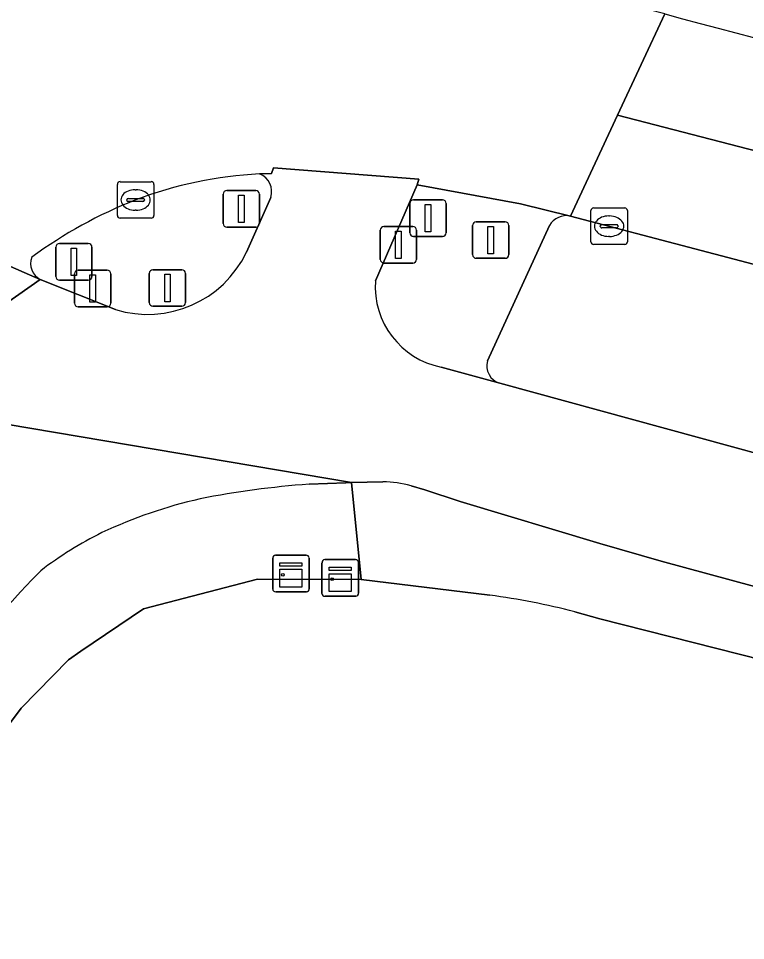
# Model space of a CAD drawing. Extents: x 157692 to 159674, y 381452 to 383291.
# Drawn here: x 157908.86 to 157928.74, y 382204.05 to 382229.29 of the extents above; entities that cross this region are included whole.
import ezdxf

# ---------------------------------------------------------------- set-up
doc = ezdxf.new("R2010")
doc.units = 0
for name, color, linetype in [('IMGEO_Berm_groen', 7, 'Continuous'), ('IMGEO_Drukknoppaal', 7, 'Continuous'), ('IMGEO_Erf', 7, 'Continuous'), ('IMGEO_Fietspad_gesloten', 7, 'Continuous'), ('IMGEO_Kast', 7, 'Continuous'), ('IMGEO_Kolk', 7, 'Continuous'), ('IMGEO_Rijbaan_lokaal_open', 7, 'Continuous'), ('IMGEO_Rijbaan_regionaal_gesloten', 7, 'Continuous'), ('IMGEO_Verkeersbordpaal', 7, 'Continuous'), ('IMGEO_Verkeerseiland_groen', 7, 'Continuous'), ('IMGEO_Verkeersregelinstallatiepaal', 7, 'Continuous'), ('IMGEO_Voetpad_open', 7, 'Continuous')]:
    doc.layers.add(name, color=color, linetype=linetype)

msp = doc.modelspace()

# ---------------------------------------------------------------- linework, layer by layer
at = {"layer": 'IMGEO_Berm_groen'}
for points in [[(157934.161, 382221.193), (157923.952, 382223.88)], [(157923.377, 382223.622), (157921.687, 382219.916)], [(157922.018, 382219.304), (157931.089, 382216.819), (157938.808, 382214.974), (157953.925, 382211.538)]]:
    msp.add_lwpolyline(points, dxfattribs=at)
for centre, radius, start, end in [((158041.526, 382654.614), 440.477, 254.8669, 259.05393), ((157923.848, 382223.342), 0.548, 79.083, 149.2482), ((157922.159, 382219.776), 0.492, 163.4084, 253.405)]:
    msp.add_arc(centre, radius, start, end, dxfattribs=at)
at = {"layer": 'IMGEO_Drukknoppaal'}
for p, q in [((157918.852, 382223.592), (157919.642, 382223.592)), ((157919.642, 382223.592), (157918.852, 382223.592)), ((157918.752, 382222.692), (157918.752, 382223.492)), ((157918.752, 382223.492), (157918.752, 382222.692)), ((157919.742, 382223.492), (157919.742, 382222.692)), ((157919.742, 382222.692), (157919.742, 382223.492)), ((157919.642, 382222.592), (157918.852, 382222.592)), ((157918.852, 382222.592), (157919.642, 382222.592)), ((157910.49, 382222.395), (157911.28, 382222.395)), ((157911.28, 382222.395), (157910.49, 382222.395)), ((157910.39, 382221.495), (157910.39, 382222.295)), ((157910.39, 382222.295), (157910.39, 382221.495)), ((157911.38, 382222.295), (157911.38, 382221.495)), ((157911.38, 382221.495), (157911.38, 382222.295)), ((157911.28, 382221.395), (157910.49, 382221.395)), ((157910.49, 382221.395), (157911.28, 382221.395))]:
    msp.add_line(p, q, dxfattribs=at)
for points in [[(157919.172, 382223.467), (157919.322, 382223.467), (157919.322, 382222.717), (157919.172, 382222.717), (157919.172, 382223.467)], [(157910.81, 382222.27), (157910.96, 382222.27), (157910.96, 382221.52), (157910.81, 382221.52), (157910.81, 382222.27)]]:
    msp.add_lwpolyline(points, dxfattribs=at)
for centre, start, end in [((157918.852, 382223.492), 90, 180), ((157918.852, 382223.492), 90, 180), ((157919.642, 382223.492), 0, 90), ((157919.642, 382223.492), 360, 90), ((157918.852, 382222.692), 180, 270), ((157918.852, 382222.692), 180, 270), ((157919.642, 382222.692), 270, 0), ((157919.642, 382222.692), 270, 0), ((157910.49, 382222.295), 90, 180), ((157910.49, 382222.295), 90, 180), ((157911.28, 382222.295), 0, 90), ((157911.28, 382222.295), 360, 90), ((157910.49, 382221.495), 180, 270), ((157910.49, 382221.495), 180, 270), ((157911.28, 382221.495), 270, 0), ((157911.28, 382221.495), 270, 0)]:
    msp.add_arc(centre, 0.1, start, end, dxfattribs=at)
at = {"layer": 'IMGEO_Erf'}
for points in [[(157921.747, 382213.498), (157918.23, 382213.933), (157915.395, 382213.943), (157912.276, 382213.126), (157910.565, 382211.964), (157910.225, 382211.733), (157908.933, 382210.407), (157907.986, 382209.159), (157906.17, 382205.936), (157888.668, 382169.476)], [(157948.619, 382207.198), (157936.229, 382209.939), (157924.759, 382212.849), (157924.075, 382213.043)]]:
    msp.add_lwpolyline(points, dxfattribs=at)
msp.add_arc((157919.378, 382195.194), 18.457, 75.2568, 82.6255, dxfattribs=at)
at = {"layer": 'IMGEO_Fietspad_gesloten'}
for points in [[(157918.621, 382222.103), (157919.761, 382224.73), (157919.808, 382224.892), (157915.836, 382225.202), (157915.778, 382225.046), (157915.449, 382225.031)], [(157915.757, 382224.39), (157915.091, 382222.892)], [(157911.507, 382221.321), (157909.449, 382222.143), (157905.757, 382219.546), (157908.522, 382218.179), (157917.961, 382216.584), (157918.825, 382216.605)], [(157953.925, 382211.538), (157938.808, 382214.974), (157931.089, 382216.819), (157922.018, 382219.304), (157920.418, 382219.745)], [(157916.803, 382216.537), (157917.812, 382216.58), (157917.961, 382216.584), (157908.522, 382218.179)], [(157919.595, 382216.493), (157919.967, 382216.385), (157920.934, 382216.069), (157924.755, 382214.913), (157926.44, 382214.431), (157928.985, 382213.737), (157936.43, 382211.884), (157949.521, 382209.006)], [(157909.225, 382213.923), (157909.345, 382214.047), (157909.465, 382214.171)]]:
    msp.add_lwpolyline(points, dxfattribs=at)
for centre, radius, start, end in [((157915.263, 382224.547), 0.519, 342.3742, 68.9543), ((157912.393, 382224.174), 2.987, 252.7545, 334.5848), ((157920.856, 382221.942), 2.241, 175.891, 258.7301), ((157918.492, 382192.735), 23.862, 94.059, 101.2789), ((157918.753, 382213.407), 3.199, 74.7376, 88.7106), ((157916.703, 382203.404), 13.053, 102.737, 115.23), ((157915.84, 382205.786), 10.533, 116.5067, 127.2453), ((157927.421, 382196.555), 25.154, 136.3347, 153.0081)]:
    msp.add_arc(centre, radius, start, end, dxfattribs=at)
at = {"layer": 'IMGEO_Kast'}
for p, q in [((157915.81, 382213.668), (157915.81, 382214.509)), ((157915.81, 382214.509), (157915.81, 382213.668)), ((157915.885, 382214.593), (157916.726, 382214.593)), ((157916.726, 382214.593), (157915.885, 382214.593)), ((157916.81, 382214.518), (157916.81, 382213.677)), ((157916.81, 382213.677), (157916.81, 382214.518)), ((157917.158, 382213.548), (157917.158, 382214.389)), ((157917.158, 382214.389), (157917.158, 382213.548)), ((157917.233, 382214.473), (157918.074, 382214.473)), ((157918.074, 382214.473), (157917.233, 382214.473)), ((157918.158, 382214.398), (157918.158, 382213.557)), ((157918.158, 382213.557), (157918.158, 382214.398)), ((157916.735, 382213.593), (157915.894, 382213.593)), ((157915.894, 382213.593), (157916.735, 382213.593)), ((157918.083, 382213.473), (157917.242, 382213.473)), ((157917.242, 382213.473), (157918.083, 382213.473))]:
    msp.add_line(p, q, dxfattribs=at)
for points in [[(157916.005, 382214.383), (157916.605, 382214.383), (157916.605, 382214.298), (157916.005, 382214.298), (157916.005, 382214.383)], [(157917.353, 382214.263), (157917.953, 382214.263), (157917.953, 382214.178), (157917.353, 382214.178), (157917.353, 382214.263)], [(157916.005, 382214.208), (157916.605, 382214.208), (157916.605, 382213.719), (157916.005, 382213.719), (157916.005, 382214.208)], [(157917.353, 382214.088), (157917.953, 382214.088), (157917.953, 382213.599), (157917.353, 382213.599), (157917.353, 382214.088)]]:
    msp.add_lwpolyline(points, dxfattribs=at)
for centre in [(157916.089, 382214.057), (157917.437, 382213.937)]:
    msp.add_circle(centre, 0.0377, dxfattribs=at)
for centre, start, end in [((157915.888, 382214.515), 92.4484, 184.2845), ((157915.888, 382214.515), 92.4484, 184.2845), ((157916.732, 382214.515), 2.4484, 94.2845), ((157916.732, 382214.515), 2.4484, 94.2845), ((157917.236, 382214.395), 92.4484, 184.2845), ((157917.236, 382214.395), 92.4484, 184.2845), ((157918.08, 382214.395), 2.4484, 94.2845), ((157918.08, 382214.395), 2.4484, 94.2845), ((157915.888, 382213.671), 182.4484, 274.2845), ((157915.888, 382213.671), 182.4484, 274.2845), ((157916.732, 382213.671), 272.4484, 4.2845), ((157916.732, 382213.671), 272.4484, 4.2845), ((157917.236, 382213.551), 182.4484, 274.2845), ((157917.236, 382213.551), 182.4484, 274.2845), ((157918.08, 382213.551), 272.4484, 4.2845), ((157918.08, 382213.551), 272.4484, 4.2845)]:
    msp.add_arc(centre, 0.0779, start, end, dxfattribs=at)
at = {"layer": 'IMGEO_Kolk'}
for p, q in [((157911.56, 382223.894), (157911.56, 382224.746)), ((157911.635, 382224.82), (157912.487, 382224.82)), ((157912.048, 382224.6), (157912.073, 382224.6)), ((157912.561, 382224.746), (157912.561, 382223.894)), ((157911.862, 382224.363), (157912.26, 382224.363)), ((157911.819, 382224.314), (157911.819, 382224.326)), ((157912.257, 382224.277), (157911.859, 382224.277)), ((157912.303, 382224.326), (157912.303, 382224.314)), ((157924.587, 382224.101), (157925.439, 382224.101)), ((157912.071, 382224.04), (157912.046, 382224.04)), ((157924.512, 382223.175), (157924.512, 382224.027)), ((157925, 382223.881), (157925.025, 382223.881)), ((157925.513, 382224.027), (157925.513, 382223.175)), ((157912.487, 382223.82), (157911.635, 382223.82)), ((157924.771, 382223.595), (157924.771, 382223.607)), ((157924.814, 382223.644), (157925.212, 382223.644)), ((157925.255, 382223.607), (157925.255, 382223.595)), ((157925.209, 382223.558), (157924.811, 382223.558)), ((157925.439, 382223.101), (157924.587, 382223.101)), ((157925.023, 382223.321), (157924.998, 382223.321))]:
    msp.add_line(p, q, dxfattribs=at)
for points in [[(157911.56, 382223.894), (157911.56, 382224.746)], [(157911.635, 382224.82), (157912.487, 382224.82)], [(157912.561, 382224.746), (157912.561, 382223.894)], [(157924.587, 382224.101), (157925.439, 382224.101)], [(157924.512, 382223.175), (157924.512, 382224.027)], [(157925.513, 382224.027), (157925.513, 382223.175)], [(157912.487, 382223.82), (157911.635, 382223.82)], [(157925.439, 382223.101), (157924.587, 382223.101)]]:
    msp.add_lwpolyline(points, dxfattribs=at)
for centre, radius, start, end in [((157911.637, 382224.744), 0.0765, 91.552, 178.448), ((157911.637, 382224.744), 0.0765, 91.552, 178.448), ((157912.485, 382224.744), 0.0765, 1.552, 88.448), ((157912.485, 382224.744), 0.0765, 1.552, 88.448), ((157911.859, 382224.323), 0.0403, 85.8775, 175.7526), ((157912.264, 382224.325), 0.0386, 1.7309, 96.639), ((157911.856, 382224.313), 0.0366, 178.938, 274.7102), ((157912.26, 382224.32), 0.043, 264.8664, 352.4533), ((157924.589, 382224.025), 0.0765, 91.552, 178.448), ((157924.589, 382224.025), 0.0765, 91.552, 178.448), ((157925.437, 382224.025), 0.0765, 1.552, 88.448), ((157925.437, 382224.025), 0.0765, 1.552, 88.448), ((157911.637, 382223.896), 0.0765, 181.552, 268.448), ((157911.637, 382223.896), 0.0765, 181.552, 268.448), ((157912.485, 382223.896), 0.0765, 271.552, 358.448), ((157912.485, 382223.896), 0.0765, 271.552, 358.448), ((157924.811, 382223.604), 0.0403, 85.8775, 175.7526), ((157924.808, 382223.594), 0.0366, 178.938, 274.7102), ((157925.212, 382223.601), 0.043, 264.8664, 352.4533), ((157925.216, 382223.606), 0.0386, 1.7309, 96.639), ((157924.589, 382223.177), 0.0765, 181.552, 268.448), ((157924.589, 382223.177), 0.0765, 181.552, 268.448), ((157925.437, 382223.177), 0.0765, 271.552, 358.448), ((157925.437, 382223.177), 0.0765, 271.552, 358.448)]:
    msp.add_arc(centre, radius, start, end, dxfattribs=at)
for centre, major_axis, ratio, start_param, end_param in [((157912.047, 382224.32), (-0.387, 0.002), 0.722429, 4.712389, 7.853982), ((157912.072, 382224.32), (-0.39, 0.002), 0.717154, 1.570796, 4.712389), ((157924.999, 382223.601), (-0.387, 0.002), 0.722429, 4.712389, 7.853982), ((157925.024, 382223.601), (-0.39, 0.002), 0.717154, 1.570796, 4.712389)]:
    msp.add_ellipse(centre, major_axis=major_axis, ratio=ratio, start_param=start_param, end_param=end_param, dxfattribs=at)
at = {"layer": 'IMGEO_Rijbaan_lokaal_open'}
msp.add_lwpolyline([(157900.029, 382209.862), (157903.519, 382216.017), (157904.967, 382218.497), (157905.757, 382219.546), (157909.449, 382222.143), (157901.572, 382225.589), (157900.96, 382225.876), (157894.467, 382228.922), (157893.998, 382229.142), (157893.947, 382229.166), (157892.225, 382226.066)], dxfattribs=at)
at = {"layer": 'IMGEO_Rijbaan_regionaal_gesloten'}
for points in [[(157915.449, 382225.031), (157915.778, 382225.046), (157915.836, 382225.202), (157919.808, 382224.892), (157919.761, 382224.73), (157922.588, 382224.209), (157923.952, 382223.88), (157925.243, 382226.645), (157926.534, 382229.411), (157922.423, 382230.47), (157918.957, 382231.441), (157919.187, 382231.935)], [(157926.534, 382229.411), (157925.243, 382226.645), (157933.19, 382224.57), (157944.252, 382221.934), (157952.268, 382220.278), (157960.705, 382218.534), (157972.663, 382216.316), (157984.656, 382214.298), (157988.349, 382213.708), (157992.778, 382213.101), (157996.273, 382212.623), (158008.566, 382210.941), (158012.613, 382210.388), (158016.646, 382209.742), (158020.135, 382209.234), (158024.234, 382208.503), (158031.467, 382207.214), (158206.473, 382171.3), (158336.056, 382144.815)], [(157925.243, 382226.645), (157923.952, 382223.88), (157934.161, 382221.193)], [(158170.92, 382175.562), (158187.319, 382172.195), (158204.843, 382168.616), (158216.08, 382166.299), (158278.412, 382153.569), (158333.614, 382142.258), (158336.056, 382144.815), (158206.473, 382171.3), (158031.467, 382207.214), (158024.234, 382208.503), (158020.135, 382209.234), (158016.646, 382209.742), (158012.613, 382210.388), (158008.566, 382210.941), (157996.273, 382212.623), (157992.778, 382213.101), (157988.349, 382213.708), (157984.656, 382214.298), (157972.663, 382216.316), (157960.705, 382218.534), (157952.268, 382220.278), (157944.252, 382221.934), (157933.19, 382224.57), (157925.243, 382226.645)], [(157901.572, 382225.589), (157909.449, 382222.143)]]:
    msp.add_lwpolyline(points, dxfattribs=at)
for centre, radius, start, end in [((158041.526, 382654.614), 440.477, 254.8669, 259.05393), ((157915.997, 382213.994), 11.05, 92.8402, 110.8638), ((157916.64, 382212.677), 12.511, 111.4685, 126.3697), ((157909.679, 382222.576), 0.491, 159.1274, 241.9847)]:
    msp.add_arc(centre, radius, start, end, dxfattribs=at)
at = {"layer": 'IMGEO_Verkeersbordpaal'}
for p, q in [((157914.455, 382223.676), (157914.455, 382224.476)), ((157914.455, 382224.476), (157914.455, 382223.676)), ((157914.555, 382224.576), (157915.345, 382224.576)), ((157915.345, 382224.576), (157914.555, 382224.576)), ((157915.445, 382224.476), (157915.445, 382223.676)), ((157915.445, 382223.676), (157915.445, 382224.476)), ((157915.345, 382223.576), (157914.555, 382223.576)), ((157914.555, 382223.576), (157915.345, 382223.576)), ((157912.535, 382222.409), (157913.325, 382222.409)), ((157913.325, 382222.409), (157912.535, 382222.409)), ((157912.435, 382221.509), (157912.435, 382222.309)), ((157912.435, 382222.309), (157912.435, 382221.509)), ((157913.425, 382222.309), (157913.425, 382221.509)), ((157913.425, 382221.509), (157913.425, 382222.309)), ((157913.325, 382221.409), (157912.535, 382221.409)), ((157912.535, 382221.409), (157913.325, 382221.409))]:
    msp.add_line(p, q, dxfattribs=at)
for points in [[(157914.875, 382224.451), (157915.025, 382224.451), (157915.025, 382223.701), (157914.875, 382223.701), (157914.875, 382224.451)], [(157912.855, 382222.284), (157913.005, 382222.284), (157913.005, 382221.534), (157912.855, 382221.534), (157912.855, 382222.284)]]:
    msp.add_lwpolyline(points, dxfattribs=at)
for centre, start, end in [((157914.555, 382224.476), 90, 180), ((157914.555, 382224.476), 90, 180), ((157915.345, 382224.476), 0, 90), ((157915.345, 382224.476), 360, 90), ((157914.555, 382223.676), 180, 270), ((157914.555, 382223.676), 180, 270), ((157915.345, 382223.676), 270, 0), ((157915.345, 382223.676), 270, 0), ((157912.535, 382222.309), 90, 180), ((157912.535, 382222.309), 90, 180), ((157913.325, 382222.309), 0, 90), ((157913.325, 382222.309), 360, 90), ((157912.535, 382221.509), 180, 270), ((157912.535, 382221.509), 180, 270), ((157913.325, 382221.509), 270, 0), ((157913.325, 382221.509), 270, 0)]:
    msp.add_arc(centre, 0.1, start, end, dxfattribs=at)
at = {"layer": 'IMGEO_Verkeerseiland_groen'}
for points in [[(157915.091, 382222.892), (157915.757, 382224.39)], [(157909.449, 382222.143), (157911.507, 382221.321)]]:
    msp.add_lwpolyline(points, dxfattribs=at)
for centre, radius, start, end in [((157915.997, 382213.994), 11.05, 92.8402, 110.8638), ((157915.263, 382224.547), 0.519, 342.3742, 68.9543), ((157916.64, 382212.677), 12.511, 111.4685, 126.3697), ((157912.393, 382224.174), 2.987, 252.7545, 334.5848), ((157909.679, 382222.576), 0.491, 159.1274, 241.9847)]:
    msp.add_arc(centre, radius, start, end, dxfattribs=at)
at = {"layer": 'IMGEO_Verkeersregelinstallatiepaal'}
for p, q in [((157919.563, 382223.422), (157919.563, 382224.222)), ((157919.563, 382224.222), (157919.563, 382223.422)), ((157919.663, 382224.322), (157920.453, 382224.322)), ((157920.453, 382224.322), (157919.663, 382224.322)), ((157920.553, 382224.222), (157920.553, 382223.422)), ((157920.553, 382223.422), (157920.553, 382224.222)), ((157921.278, 382222.822), (157921.278, 382223.622)), ((157921.278, 382223.622), (157921.278, 382222.822)), ((157921.378, 382223.722), (157922.168, 382223.722)), ((157922.168, 382223.722), (157921.378, 382223.722)), ((157922.268, 382223.622), (157922.268, 382222.822)), ((157922.268, 382222.822), (157922.268, 382223.622)), ((157909.976, 382223.126), (157910.766, 382223.126)), ((157910.766, 382223.126), (157909.976, 382223.126)), ((157920.453, 382223.322), (157919.663, 382223.322)), ((157919.663, 382223.322), (157920.453, 382223.322)), ((157909.876, 382222.226), (157909.876, 382223.026)), ((157909.876, 382223.026), (157909.876, 382222.226)), ((157910.866, 382223.026), (157910.866, 382222.226)), ((157910.866, 382222.226), (157910.866, 382223.026)), ((157922.168, 382222.722), (157921.378, 382222.722)), ((157921.378, 382222.722), (157922.168, 382222.722)), ((157910.766, 382222.126), (157909.976, 382222.126)), ((157909.976, 382222.126), (157910.766, 382222.126))]:
    msp.add_line(p, q, dxfattribs=at)
for points in [[(157919.983, 382224.197), (157920.133, 382224.197), (157920.133, 382223.447), (157919.983, 382223.447), (157919.983, 382224.197)], [(157921.698, 382223.597), (157921.848, 382223.597), (157921.848, 382222.847), (157921.698, 382222.847), (157921.698, 382223.597)], [(157910.296, 382223.001), (157910.446, 382223.001), (157910.446, 382222.251), (157910.296, 382222.251), (157910.296, 382223.001)]]:
    msp.add_lwpolyline(points, dxfattribs=at)
for centre, start, end in [((157919.663, 382224.222), 90, 180), ((157919.663, 382224.222), 90, 180), ((157920.453, 382224.222), 0, 90), ((157920.453, 382224.222), 360, 90), ((157921.378, 382223.622), 90, 180), ((157921.378, 382223.622), 90, 180), ((157922.168, 382223.622), 0, 90), ((157922.168, 382223.622), 360, 90), ((157919.663, 382223.422), 180, 270), ((157919.663, 382223.422), 180, 270), ((157920.453, 382223.422), 270, 0), ((157920.453, 382223.422), 270, 0), ((157909.976, 382223.026), 90, 180), ((157909.976, 382223.026), 90, 180), ((157910.766, 382223.026), 0, 90), ((157910.766, 382223.026), 360, 90), ((157921.378, 382222.822), 180, 270), ((157921.378, 382222.822), 180, 270), ((157922.168, 382222.822), 270, 0), ((157922.168, 382222.822), 270, 0), ((157909.976, 382222.226), 180, 270), ((157909.976, 382222.226), 180, 270), ((157910.766, 382222.226), 270, 0), ((157910.766, 382222.226), 270, 0)]:
    msp.add_arc(centre, 0.1, start, end, dxfattribs=at)
at = {"layer": 'IMGEO_Voetpad_open'}
for points in [[(157923.952, 382223.88), (157922.588, 382224.209), (157919.761, 382224.73), (157918.621, 382222.103)], [(157921.687, 382219.916), (157923.377, 382223.622)], [(157920.418, 382219.745), (157922.018, 382219.304)], [(157906.17, 382205.936), (157907.986, 382209.159), (157908.933, 382210.407), (157910.225, 382211.733), (157910.565, 382211.964), (157912.276, 382213.126), (157915.395, 382213.943), (157918.23, 382213.933), (157917.961, 382216.584), (157917.812, 382216.58), (157916.803, 382216.537)], [(157918.825, 382216.605), (157917.961, 382216.584), (157918.23, 382213.933), (157921.747, 382213.498)], [(157949.521, 382209.006), (157936.43, 382211.884), (157928.985, 382213.737), (157926.44, 382214.431), (157924.755, 382214.913), (157920.934, 382216.069), (157919.967, 382216.385), (157919.595, 382216.493)], [(157909.465, 382214.171), (157909.345, 382214.047), (157909.225, 382213.923)], [(157924.075, 382213.043), (157924.759, 382212.849), (157936.229, 382209.939), (157948.619, 382207.198)]]:
    msp.add_lwpolyline(points, dxfattribs=at)
for centre, radius, start, end in [((157923.848, 382223.342), 0.548, 79.083, 149.2482), ((157920.856, 382221.942), 2.241, 175.891, 258.7301), ((157922.159, 382219.776), 0.492, 163.4084, 253.405), ((157918.492, 382192.735), 23.862, 94.059, 101.2789), ((157918.753, 382213.407), 3.199, 74.7376, 88.7106), ((157916.703, 382203.404), 13.053, 102.737, 115.23), ((157915.84, 382205.786), 10.533, 116.5067, 127.2453), ((157927.421, 382196.555), 25.154, 136.3347, 153.0081), ((157919.378, 382195.194), 18.457, 75.2568, 82.6255)]:
    msp.add_arc(centre, radius, start, end, dxfattribs=at)

doc.saveas('drawing.dxf')
